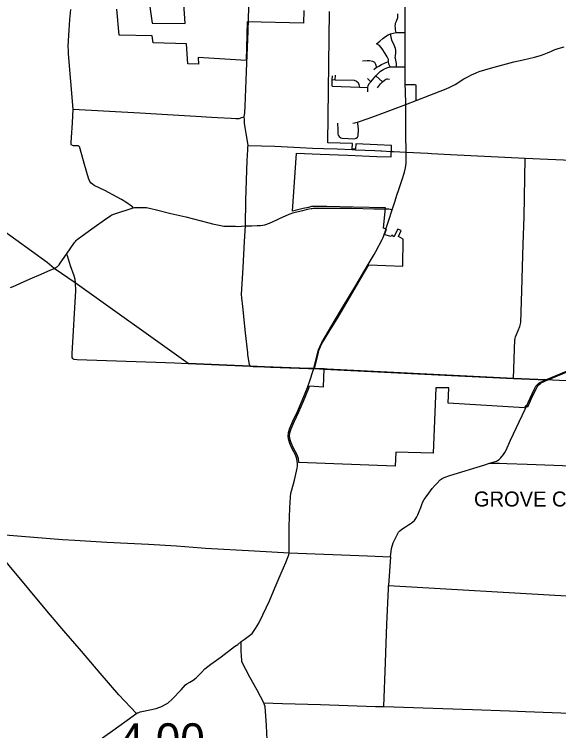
# Model space of a CAD drawing. Extents: x 1729596 to 1934326, y 644115 to 911751.
# Drawn here: x 1774831 to 1792970, y 677476 to 701344 of the extents above; entities that cross this region are included whole.
import ezdxf

# ---------------------------------------------------------------- set-up
doc = ezdxf.new("R2010")
doc.units = 0
for name, color, linetype in [('Default', 7, 'Continuous'), ('GM_X_City_Street', 7, 'Continuous'), ('GM_X_Corporation', 7, 'Continuous'), ('GM_X_Corporation_Text', 7, 'Continuous'), ('GM_X_County_Road', 7, 'Continuous'), ('GM_X_Township', 7, 'Continuous'), ('GM_X_Township_Road', 7, 'Continuous')]:
    doc.layers.add(name, color=color, linetype=linetype)

msp = doc.modelspace()

# ---------------------------------------------------------------- linework, layer by layer
at = {"layer": 'GM_X_City_Street'}
for points in [[(1787860, 699018), (1787858, 699597), (1787860, 700358), (1787857, 700738), (1787852, 701242), (1787854, 701665), (1787855, 702336), (1787857, 703006), (1787855, 703286)], [(1782635, 701183), (1782651, 701570), (1782676, 702021)], [(1787558, 700734), (1787537, 700830), (1787529, 700891), (1787526, 700956), (1787530, 701005), (1787537, 701045), (1787566, 701117), (1787607, 701233), (1787615, 701295), (1787613, 701362)], [(1786904, 700363), (1787009, 700452), (1787107, 700539), (1787201, 700608), (1787291, 700659), (1787371, 700689), (1787457, 700713), (1787558, 700734), (1787630, 700741), (1787857, 700738)], [(1787568, 699600), (1787565, 699703), (1787558, 699757), (1787529, 699867), (1787526, 699907), (1787530, 699946), (1787540, 700071), (1787544, 700150), (1787537, 700203), (1787516, 700260), (1787490, 700314), (1787410, 700486), (1787371, 700689)], [(1787359, 699591), (1787316, 699688), (1787305, 699768), (1787296, 699835), (1787257, 699924), (1787193, 700037), (1787087, 700199), (1786996, 700308), (1786904, 700363)], [(1787874, 698335), (1788217, 698471), (1788682, 698648), (1789167, 698839), (1789320, 698907), (1789523, 699005), (1789815, 699194), (1789942, 699267), (1790064, 699333), (1790216, 699398), (1790319, 699438), (1790694, 699548), (1791479, 699763), (1791782, 699829), (1792162, 699917), (1792363, 699973), (1792488, 700015), (1792602, 700064), (1792727, 700122), (1792821, 700163), (1792957, 700208), (1793151, 700262)], [(1786436, 699794), (1786590, 699806), (1786672, 699801), (1786772, 699784), (1786828, 699747), (1786867, 699684), (1786902, 699576)], [(1786606, 698762), (1786608, 698906), (1786608, 698916), (1786623, 698964), (1786650, 699034), (1786706, 699100), (1786875, 699296), (1786878, 699299), (1787035, 699454), (1787143, 699521), (1787241, 699558), (1787359, 699591), (1787427, 699599), (1787568, 699600), (1787858, 699597)], [(1786813, 699503), (1786890, 699568), (1786902, 699576), (1786972, 699621), (1787067, 699672), (1787164, 699720), (1787305, 699768)], [(1785424, 698946), (1785425, 699168), (1785432, 699299)], [(1785425, 699168), (1785525, 699166), (1786160, 699148), (1786228, 699113), (1786284, 699069), (1786311, 699004), (1786334, 698915)], [(1785525, 699166), (1785529, 699315)], [(1786602, 699211), (1786706, 699100)], [(1786875, 699296), (1787102, 699091)], [(1786932, 698898), (1787036, 699025), (1787102, 699091), (1787164, 699155), (1787197, 699177), (1787241, 699190), (1787265, 699190), (1787333, 699187)], [(1785424, 698946), (1786334, 698915), (1786608, 698906)], [(1787874, 698334), (1787874, 698335), (1787863, 698796), (1787860, 699008), (1787860, 699018)], [(1787860, 699008), (1788180, 699002), (1788221, 698982)], [(1788217, 698471), (1788221, 698982)], [(1786109, 697716), (1786264, 697748), (1786593, 697867), (1786985, 698008), (1787874, 698335)], [(1787878, 697701), (1787874, 698334)], [(1785601, 697716), (1785608, 697498), (1785608, 697405), (1785608, 697365), (1785620, 697318), (1785657, 697268), (1785707, 697231), (1785753, 697219), (1785960, 697210), (1786164, 697200), (1786225, 697219), (1786264, 697254), (1786292, 697299), (1786302, 697505), (1786292, 697627), (1786264, 697748)], [(1787886, 696753), (1787886, 696753), (1787877, 697338), (1787878, 697696), (1787878, 697701)], [(1787465, 696773), (1787886, 696753)], [(1787581, 695318), (1787644, 695510), (1787755, 695837), (1787831, 696083), (1787865, 696227), (1787884, 696389), (1787886, 696506), (1787886, 696753)], [(1787886, 696753), (1788614, 696715), (1788733, 696708)], [(1788733, 696708), (1789370, 696675), (1791855, 696557), (1792612, 696521), (1793399, 696481), (1794364, 696432), (1794815, 696413)], [(1791515, 690529), (1791520, 690559), (1791534, 690600), (1791565, 690676), (1791675, 690939), (1791710, 691076), (1791741, 692131), (1791760, 692924), (1791791, 693686), (1791820, 694601), (1791855, 696557)], [(1787206, 694162), (1787215, 694190), (1787299, 694452), (1787421, 694829), (1787518, 695126), (1787581, 695318)], [(1787268, 694866), (1787316, 694859), (1787360, 694848), (1787421, 694829)], [(1791461, 689213), (1791511, 690507), (1791515, 690529)], [(1792546, 689167), (1792624, 689200), (1793496, 689565), (1793662, 689634), (1794151, 689836), (1794604, 690023)], [(1785153, 689525), (1789400, 689315)], [(1789400, 689315), (1791461, 689213), (1792546, 689167)], [(1791954, 688409), (1792155, 688846), (1792210, 688952), (1792312, 689056), (1792364, 689086), (1792418, 689112), (1792546, 689167)]]:
    msp.add_lwpolyline(points, dxfattribs=at)
at = {"layer": 'GM_X_Corporation'}
for points in [[(1779293, 702009), (1779422, 701051), (1780521, 701041), (1780446, 702192)], [(1784476, 701474), (1784462, 701049), (1782588, 701098), (1782552, 699803), (1780962, 699901), (1780964, 699684), (1780609, 699695), (1780565, 700366), (1779459, 700395), (1779429, 700632), (1778320, 700645), (1778250, 701516)], [(1793430, 689495), (1792602, 689150), (1792522, 689120), (1792355, 689043), (1792357, 689019), (1792282, 688977), (1792273, 688982), (1792085, 688610), (1791929, 688257), (1791865, 688297), (1791829, 688232), (1789283, 688392), (1789311, 688902), (1788878, 688896), (1788791, 686723), (1787546, 686758), (1787521, 686284), (1784315, 686409), (1784297, 686550), (1784248, 686686), (1784135, 686884), (1784054, 687065), (1784026, 687166), (1784005, 687285), (1784016, 687404), (1784055, 687534), (1784161, 687771), (1784313, 688095), (1784468, 688460), (1784642, 688892), (1784665, 688961), (1785129, 688938), (1785159, 689533), (1784834, 689548), (1784931, 689934), (1784982, 690138), (1785006, 690224), (1785068, 690356), (1785346, 690811), (1785585, 691197), (1786031, 691948), (1786472, 692703), (1786647, 692995), (1787777, 692949), (1787788, 693850), (1787631, 693946), (1787720, 694143), (1787615, 694183), (1787480, 693935), (1787407, 693985), (1787393, 693937), (1787173, 694001), (1787192, 694061), (1787229, 694190), (1787130, 694219), (1787197, 694898), (1786123, 694919), (1785249, 694942), (1784729, 694937), (1784634, 694912), (1784460, 694879), (1784187, 694804), (1784101, 694787), (1784238, 696723), (1785023, 696690), (1785946, 696653), (1786913, 696612), (1787386, 696593), (1787395, 696979), (1786927, 696998), (1786206, 697031), (1786198, 696846), (1786090, 696851), (1786098, 697036), (1785281, 697066), (1785330, 701438)]]:
    msp.add_lwpolyline(points, dxfattribs=at)
at = {"layer": 'GM_X_County_Road'}
for points in [[(1778793, 694894), (1778771, 694925), (1778731, 694956), (1778548, 695082), (1778400, 695176), (1778261, 695257), (1777844, 695472), (1777496, 695646), (1777431, 695686), (1777390, 695722), (1777346, 695777), (1777301, 695882), (1777172, 696340), (1777029, 696868), (1777019, 696897), (1777011, 696918), (1777003, 696931), (1776994, 696943), (1776980, 696953), (1776966, 696959), (1776951, 696963), (1776931, 696965), (1776887, 696967), (1776800, 696965), (1776770, 696970), (1776746, 696980), (1776737, 696990), (1776728, 697004), (1776723, 697022), (1776723, 697070), (1776736, 697240), (1776765, 697727), (1776790, 698185), (1776641, 700029), (1776633, 700145), (1776628, 700260), (1776635, 700468), (1776657, 700816), (1776685, 701171), (1776719, 701507)], [(1782495, 697934), (1782508, 698077), (1782520, 698284), (1782567, 699439), (1782619, 700780), (1782635, 701183)], [(1776790, 698185), (1779016, 698059), (1779933, 698005), (1780878, 697949), (1781407, 697920), (1781596, 697910), (1782062, 697883), (1782209, 697877), (1782268, 697874), (1782323, 697878), (1782357, 697886), (1782402, 697901), (1782495, 697934)], [(1782619, 696976), (1782576, 697254), (1782554, 697368), (1782527, 697569), (1782504, 697719), (1782496, 697835), (1782495, 697934)], [(1782535, 694298), (1782550, 695153), (1782591, 696469), (1782608, 696832), (1782612, 696920), (1782619, 696976), (1783507, 696946), (1784356, 696907), (1784769, 696885), (1785129, 696875), (1785584, 696857), (1786091, 696836), (1786195, 696829), (1786848, 696802), (1787044, 696794)], [(1787044, 696794), (1787062, 696793), (1787389, 696777), (1787465, 696773)], [(1776566, 693348), (1776835, 693742), (1776866, 693779), (1776892, 693811), (1776921, 693840), (1777096, 693969), (1777418, 694197), (1777917, 694549), (1778001, 694610), (1778050, 694642), (1778083, 694660), (1778113, 694675), (1778142, 694687), (1778793, 694894), (1778835, 694903)], [(1778835, 694903), (1778879, 694913), (1779104, 694913), (1779240, 694903), (1779381, 694871), (1779573, 694829), (1780049, 694712), (1780543, 694593), (1781309, 694400), (1781440, 694366), (1781655, 694317), (1781808, 694291), (1781940, 694282), (1782079, 694283), (1782199, 694290), (1782270, 694273), (1782405, 694291), (1782535, 694298)], [(1782535, 694298), (1782745, 694300), (1782920, 694307), (1783033, 694312), (1783111, 694323), (1783176, 694333), (1783333, 694386), (1783575, 694498), (1783695, 694551), (1783871, 694632), (1783993, 694688), (1784059, 694711), (1784115, 694732), (1784191, 694752), (1784440, 694810), (1784605, 694851), (1784718, 694873), (1784755, 694880), (1784804, 694882), (1784877, 694883), (1785289, 694884), (1786094, 694888), (1786813, 694868), (1787193, 694865), (1787264, 694866), (1787268, 694866)], [(1786873, 693447), (1787091, 693837), (1787119, 693912), (1787157, 694004), (1787206, 694162)], [(1784810, 689542), (1784924, 689998), (1784946, 690089), (1784965, 690163), (1785009, 690269), (1785040, 690341), (1785080, 690412), (1785153, 690538), (1785300, 690784), (1785526, 691165), (1785771, 691576), (1786210, 692313), (1786624, 693006), (1786817, 693347), (1786873, 693447)], [(1776251, 692927), (1776255, 692929), (1776280, 692948), (1776304, 692973), (1776325, 692999), (1776363, 693054), (1776566, 693348)], [(1774706, 692237), (1774843, 692298), (1775060, 692395), (1775439, 692564), (1775649, 692658), (1776021, 692821), (1776156, 692877), (1776219, 692908), (1776251, 692927)], [(1783994, 684036), (1783992, 684283), (1784016, 684901), (1784030, 685257), (1784047, 685387), (1784078, 685503), (1784164, 685827), (1784260, 686223), (1784265, 686288), (1784269, 686376), (1784248, 686538), (1784203, 686665), (1784090, 686862), (1784007, 687049), (1783978, 687155), (1783954, 687283), (1783967, 687414), (1784008, 687552), (1784116, 687791), (1784268, 688115), (1784422, 688479), (1784595, 688909), (1784677, 689137), (1784792, 689481), (1784810, 689542)], [(1790666, 686385), (1790823, 686437), (1790897, 686460), (1790932, 686479), (1790985, 686514), (1791027, 686555), (1791131, 686674), (1791171, 686741), (1791221, 686822), (1791370, 687150), (1791852, 688189), (1791946, 688390), (1791954, 688409)], [(1787370, 683265), (1787401, 683551), (1787456, 683739), (1787636, 684086), (1787674, 684134), (1787739, 684192), (1787871, 684273), (1787970, 684334), (1788058, 684389), (1788112, 684430), (1788161, 684480), (1788205, 684546), (1788246, 684599), (1788279, 684664), (1788324, 684774), (1788380, 684912), (1788414, 685012), (1788449, 685101), (1788493, 685180), (1788559, 685269), (1788649, 685393), (1788760, 685544), (1788858, 685658), (1788920, 685725), (1789020, 685835), (1789083, 685878), (1789153, 685914), (1789348, 685977), (1790506, 686338), (1790666, 686385), (1790747, 686392), (1790825, 686394), (1790996, 686388), (1791243, 686379), (1791923, 686354), (1793981, 686274)], [(1773735, 684084), (1773770, 684068), (1773823, 684048), (1774075, 684022), (1774528, 683999), (1776435, 683842), (1776845, 683820), (1777912, 683762), (1778599, 683726), (1779300, 683688), (1780237, 683632), (1781070, 683572), (1781206, 683562), (1782831, 683463), (1783987, 683396)], [(1778904, 678047), (1778314, 678671), (1777693, 679394), (1777072, 680120), (1776484, 680798), (1776345, 680960), (1775913, 681464), (1774048, 683702), (1773810, 683978), (1773735, 684084)], [(1783987, 683396), (1783995, 683816), (1783994, 684031), (1783994, 684036)], [(1777127, 676778), (1778110, 677485), (1778787, 677975), (1778847, 678015), (1778904, 678047), (1778937, 678067), (1778976, 678084), (1779027, 678103), (1779075, 678117), (1779556, 678216), (1779642, 678244), (1779710, 678267), (1779941, 678398), (1780096, 678528), (1780393, 678836), (1780538, 679000), (1780582, 679037), (1780675, 679091), (1780795, 679160), (1780886, 679237), (1781055, 679404), (1781184, 679531), (1781374, 679692), (1781486, 679771), (1781728, 679931), (1782163, 680280), (1782279, 680349), (1782391, 680450), (1782493, 680516), (1782627, 680609), (1782752, 680718), (1782868, 680877), (1782977, 681061), (1783111, 681340), (1783339, 681797), (1783524, 682256), (1783728, 682725), (1783880, 683080), (1783933, 683226), (1783978, 683340), (1783987, 683396)], [(1783987, 683396), (1786602, 683307), (1787370, 683265)], [(1787370, 683265), (1787303, 682313)], [(1787303, 682313), (1793425, 681955), (1794075, 681916), (1794108, 681930), (1794122, 681965), (1794160, 682486), (1794171, 682523), (1794199, 682540)], [(1783261, 677156), (1783230, 677651), (1783198, 678124), (1783187, 678273), (1783142, 678403), (1782923, 678824), (1782676, 679262), (1782411, 679769), (1782409, 679811), (1782392, 680130), (1782391, 680450)], [(1783142, 678403), (1783772, 678383), (1783773, 678383)], [(1783773, 678383), (1785029, 678344), (1785034, 678343), (1785035, 678343)], [(1785035, 678343), (1785949, 678314), (1786867, 678280), (1787140, 678276)], [(1787140, 678276), (1790103, 678176), (1791332, 678132), (1791862, 678115), (1792754, 678086), (1793042, 678073), (1793899, 678052)]]:
    msp.add_lwpolyline(points, dxfattribs=at)
at = {"layer": 'GM_X_Township'}
msp.add_lwpolyline([(1794587, 689062), (1792546, 689167), (1791461, 689213), (1784810, 689542), (1784632, 689548), (1783167, 689596), (1782688, 689618), (1780628, 689706), (1776861, 692396), (1776156, 692877), (1775926, 693071), (1769123, 697982), (1765814, 700371), (1762103, 702170)], dxfattribs=at)
at = {"layer": 'GM_X_Township_Road'}
for points in [[(1782688, 689618), (1782668, 689681), (1782617, 689999), (1782609, 690063), (1782536, 690737), (1782447, 691605), (1782411, 691896), (1782406, 692012), (1782453, 692906), (1782501, 693776), (1782535, 694298)], [(1776566, 693348), (1776587, 693314), (1776697, 692972), (1776817, 692640), (1776847, 692515), (1776861, 692398)], [(1776861, 692398), (1776861, 692396), (1776867, 692135), (1776747, 690039), (1776743, 689967), (1776746, 689913), (1776770, 689877), (1776818, 689853), (1776920, 689842), (1779873, 689745), (1780168, 689730)], [(1780168, 689730), (1780628, 689706), (1782688, 689618)], [(1782688, 689618), (1782688, 689618), (1782793, 689613)], [(1782793, 689613), (1783167, 689596), (1783370, 689590)], [(1783370, 689590), (1784632, 689548), (1784810, 689542), (1784839, 689541)], [(1784839, 689541), (1785153, 689525)], [(1787140, 678276), (1787198, 679744), (1787246, 681024), (1787298, 682207), (1787303, 682313)]]:
    msp.add_lwpolyline(points, dxfattribs=at)

# ---------------------------------------------------------------- texts
at = {"layer": 'Default'}
msp.add_text('4.00', height=1100, dxfattribs=at).set_placement((1778317, 676622))
at = {"layer": 'GM_X_Corporation_Text'}
msp.add_text('GROVE CITY', height=500, rotation=0, dxfattribs=at).set_placement((1790148, 684945))

doc.saveas('drawing.dxf')
